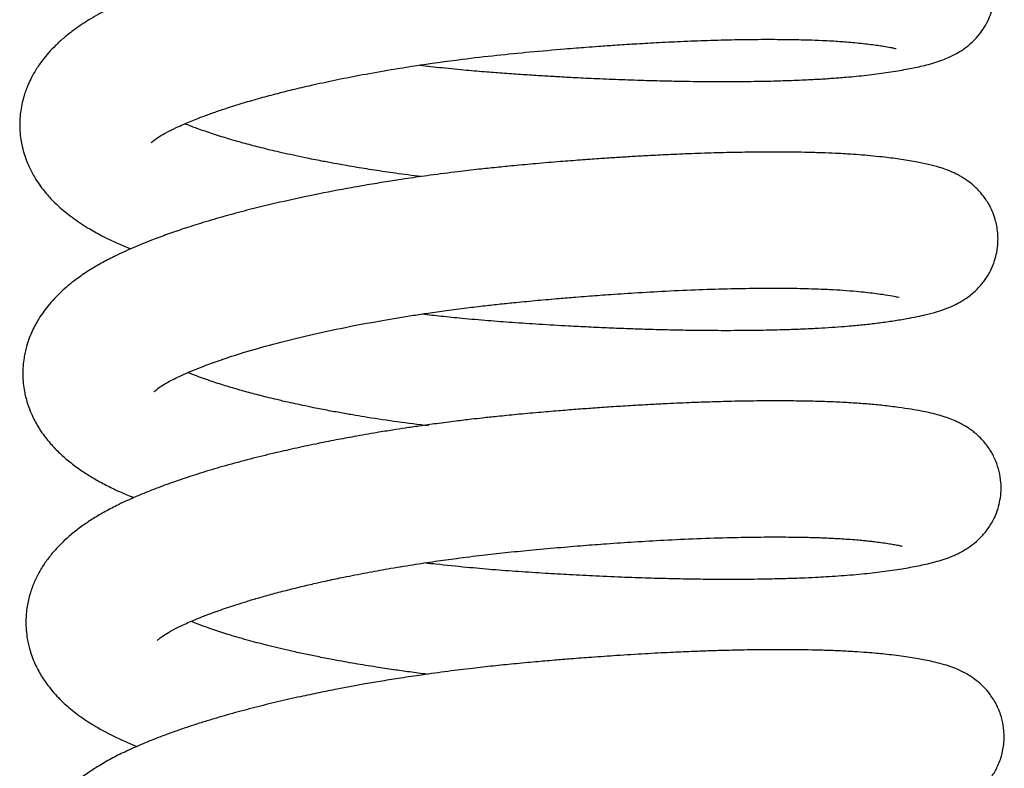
# Model space of a CAD drawing. Header units: inches. Extents: x 0 to 77643, y -44170 to 0.
# Tile 385 of 546: x 76118.08 to 76120.6, y -39518.27 to -39516.35. Entities that reach past the tile are written whole.
import ezdxf

# ---------------------------------------------------------------- set-up
doc = ezdxf.new("R2010")
doc.units = ezdxf.units.IN
doc.header["$MEASUREMENT"] = 0
doc.layers.get('0').update_dxf_attribs({"lineweight": 0})
doc.layers.add('FAKRO LOFT LADDERS', color=7, linetype='Continuous')

# ---------------------------------------------------------------- blocks, each defined once
blk = doc.blocks.new('A$C6AF374F8')
at = {"layer": 'FAKRO LOFT LADDERS', "color": 7, "linetype": 'Continuous'}
for points, knots in [([(119.082, 2569.183), (119.274, 2569.161), (119.672, 2569.117), (120.247, 2569.061), (120.778, 2569.016), (121.26, 2568.979), (121.717, 2568.948), (122.157, 2568.919), (122.583, 2568.894), (123.038, 2568.869), (123.572, 2568.843), (124.179, 2568.817), (124.789, 2568.796), (125.336, 2568.782), (125.788, 2568.773), (126.158, 2568.768), (126.558, 2568.764), (127.054, 2568.763), (127.672, 2568.769), (128.291, 2568.782), (128.764, 2568.8), (129.085, 2568.815), (129.289, 2568.826), (129.476, 2568.837), (129.649, 2568.849), (129.822, 2568.862), (130.029, 2568.878), (130.268, 2568.9), (130.615, 2568.937), (131.042, 2568.994), (131.478, 2569.065), (131.803, 2569.129), (132.07, 2569.193), (132.26, 2569.246), (132.454, 2569.311), (132.641, 2569.388), (132.829, 2569.481), (133.034, 2569.611), (133.23, 2569.772), (133.396, 2569.952), (133.538, 2570.151), (133.648, 2570.356), (133.733, 2570.582), (133.794, 2570.845), (133.815, 2571.169), (133.769, 2571.514), (133.66, 2571.829), (133.515, 2572.094), (133.342, 2572.318), (133.148, 2572.503), (132.97, 2572.634), (132.794, 2572.739), (132.63, 2572.818), (132.467, 2572.882), (132.304, 2572.937), (132.158, 2572.978), (131.975, 2573.023), (131.799, 2573.06), (131.604, 2573.096), (131.407, 2573.128), (131.169, 2573.162), (130.926, 2573.193), (130.703, 2573.218), (130.518, 2573.235), (130.32, 2573.252), (130.082, 2573.27), (129.816, 2573.286), (129.557, 2573.298), (129.287, 2573.309), (128.968, 2573.318), (128.552, 2573.326), (128.053, 2573.329), (127.393, 2573.325), (126.571, 2573.308), (125.606, 2573.273), (124.615, 2573.223), (123.634, 2573.161), (122.686, 2573.09), (121.864, 2573.02), (121.162, 2572.955), (120.528, 2572.889), (119.859, 2572.811), (119.154, 2572.718), (118.437, 2572.614), (117.747, 2572.502), (117.1, 2572.388), (116.497, 2572.272), (115.889, 2572.147), (115.245, 2572.002), (114.587, 2571.841), (114.03, 2571.69), (113.592, 2571.563), (113.261, 2571.462), (112.96, 2571.364), (112.684, 2571.271), (112.426, 2571.178), (112.167, 2571.081), (111.886, 2570.97), (111.597, 2570.848), (111.334, 2570.728), (111.078, 2570.603), (110.844, 2570.478), (110.62, 2570.346), (110.399, 2570.204), (110.183, 2570.05), (109.961, 2569.872), (109.763, 2569.691), (109.586, 2569.506), (109.417, 2569.301), (109.27, 2569.09), (109.151, 2568.881), (109.068, 2568.709), (109.007, 2568.556), (108.954, 2568.401), (108.906, 2568.222), (108.871, 2568.036), (108.852, 2567.861), (108.844, 2567.688), (108.848, 2567.492), (108.871, 2567.289), (108.91, 2567.083), (108.961, 2566.898), (109.029, 2566.707), (109.123, 2566.495), (109.244, 2566.277), (109.378, 2566.081), (109.496, 2565.93), (109.657, 2565.746), (109.895, 2565.513), (110.235, 2565.243), (110.607, 2565.002), (110.966, 2564.805), (111.29, 2564.648), (111.522, 2564.547), (111.657, 2564.491), (111.685, 2564.48)], [0.06799773, 0.06799773, 0.06799773, 0.06799773, 0.06809992, 0.06820792, 0.06829979, 0.06837748, 0.06845969, 0.06853839, 0.06860778, 0.06868363, 0.06877826, 0.068892, 0.0690098, 0.06911175, 0.06919744, 0.06926664, 0.06932586, 0.06943309, 0.06956459, 0.06971118, 0.06983795, 0.06989262, 0.06994196, 0.0699887, 0.07003332, 0.07007584, 0.0701249, 0.07020045, 0.07027581, 0.07042992, 0.07059683, 0.07074878, 0.07083014, 0.07092823, 0.07101488, 0.07108367, 0.07115953, 0.07122764, 0.07128631, 0.0713452, 0.07138792, 0.07143733, 0.07148049, 0.07153043, 0.07159163, 0.07166407, 0.07172676, 0.07178254, 0.07184281, 0.07190195, 0.07196137, 0.07201133, 0.07207515, 0.07214361, 0.07220566, 0.07228114, 0.07234256, 0.07244147, 0.07250828, 0.07258133, 0.07267261, 0.07277111, 0.07283075, 0.07288415, 0.07293879, 0.07300642, 0.07308749, 0.07315666, 0.07320904, 0.07329297, 0.07339176, 0.07350516, 0.07363178, 0.07381928, 0.0740087, 0.07419361, 0.07437249, 0.07454071, 0.07469724, 0.07480442, 0.07490809, 0.07502933, 0.07515532, 0.07528119, 0.07541305, 0.07553006, 0.07563968, 0.07575447, 0.07588271, 0.07602465, 0.07616325, 0.07624503, 0.07632191, 0.07639434, 0.07646266, 0.07652736, 0.07659246, 0.07666766, 0.07675772, 0.07683951, 0.07690438, 0.07698909, 0.07706238, 0.07712769, 0.07721443, 0.0772967, 0.07737759, 0.0774509, 0.07752141, 0.07760748, 0.07766844, 0.07772183, 0.07776398, 0.07780237, 0.07785315, 0.07791077, 0.07795181, 0.07799088, 0.07804756, 0.07810334, 0.07815115, 0.07821043, 0.07825709, 0.07831337, 0.07839941, 0.07846299, 0.07851253, 0.07856305, 0.07867448, 0.07880454, 0.07894651, 0.07906301, 0.07915247, 0.07924588, 0.07926999, 0.07926999, 0.07926999, 0.07926999]), ([(112.208, 2567.194), (112.208, 2567.194), (112.218, 2567.205), (112.278, 2567.258), (112.408, 2567.35), (112.595, 2567.46), (112.812, 2567.568), (113.017, 2567.66), (113.187, 2567.733), (113.364, 2567.805), (113.58, 2567.888), (113.839, 2567.982), (114.172, 2568.094), (114.559, 2568.216), (114.999, 2568.343), (115.439, 2568.461), (115.895, 2568.575), (116.404, 2568.693), (116.982, 2568.817), (117.641, 2568.946), (118.3, 2569.063), (119.146, 2569.198), (120.05, 2569.324), (121.042, 2569.439), (121.92, 2569.525), (122.597, 2569.585), (123.073, 2569.623), (123.363, 2569.646), (123.694, 2569.671), (124.108, 2569.7), (124.598, 2569.731), (125.161, 2569.763), (125.789, 2569.794), (126.465, 2569.819), (127.194, 2569.839), (127.897, 2569.847), (128.517, 2569.843), (128.997, 2569.833), (129.355, 2569.819), (129.619, 2569.806), (129.829, 2569.793), (130.022, 2569.779), (130.227, 2569.761), (130.434, 2569.739), (130.631, 2569.716), (130.807, 2569.692), (130.982, 2569.666), (131.121, 2569.641), (131.22, 2569.62), (131.265, 2569.609), (131.275, 2569.606), (131.275, 2569.606)], [0.922377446, 0.922377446, 0.922377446, 0.922377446, 0.922457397, 0.922581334, 0.922707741, 0.922828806, 0.922952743, 0.923027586, 0.92308918, 0.923150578, 0.92322067, 0.923311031, 0.923398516, 0.92351994, 0.923636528, 0.923744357, 0.923848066, 0.923961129, 0.924093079, 0.924228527, 0.924379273, 0.924498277, 0.924737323, 0.924908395, 0.925070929, 0.925242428, 0.925299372, 0.925347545, 0.92541222, 0.925493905, 0.925592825, 0.925706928, 0.925837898, 0.925985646, 0.926144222, 0.926329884, 0.926488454, 0.926620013, 0.926724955, 0.926803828, 0.926868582, 0.926934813, 0.927009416, 0.927098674, 0.927185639, 0.927272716, 0.927357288, 0.927479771, 0.927567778, 0.927645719, 0.927705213, 0.927705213, 0.927705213, 0.927705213]), ([(119.114, 2566.329), (118.894, 2566.357), (118.493, 2566.41), (117.924, 2566.494), (117.402, 2566.578), (116.953, 2566.656), (116.534, 2566.735), (116.082, 2566.825), (115.58, 2566.934), (115.092, 2567.05), (114.662, 2567.162), (114.252, 2567.277), (113.848, 2567.401), (113.504, 2567.517), (113.248, 2567.612), (113.12, 2567.662), (113.069, 2567.683)], [0.919265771, 0.919265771, 0.919265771, 0.919265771, 0.919395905, 0.919505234, 0.919612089, 0.919721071, 0.919791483, 0.919886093, 0.920023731, 0.920140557, 0.920247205, 0.920355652, 0.920477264, 0.920602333, 0.9206867, 0.920747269, 0.920747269, 0.920747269, 0.920747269]), ([(119.154, 2562.815), (119.155, 2562.815), (119.314, 2562.796), (119.65, 2562.759), (120.208, 2562.703), (120.815, 2562.649), (121.473, 2562.6), (122.161, 2562.554), (122.813, 2562.516), (123.41, 2562.485), (123.927, 2562.462), (124.404, 2562.443), (124.804, 2562.429), (125.133, 2562.42), (125.483, 2562.411), (125.926, 2562.402), (126.5, 2562.395), (127.145, 2562.394), (127.782, 2562.4), (128.346, 2562.413), (128.811, 2562.429), (129.198, 2562.447), (129.547, 2562.467), (129.856, 2562.488), (130.18, 2562.515), (130.505, 2562.547), (130.865, 2562.589), (131.219, 2562.64), (131.536, 2562.693), (131.805, 2562.744), (132.076, 2562.805), (132.311, 2562.867), (132.574, 2562.956), (132.781, 2563.046), (132.944, 2563.136), (133.052, 2563.204), (133.173, 2563.291), (133.298, 2563.398), (133.39, 2563.491), (133.482, 2563.597), (133.584, 2563.732), (133.698, 2563.922), (133.796, 2564.161), (133.858, 2564.4), (133.885, 2564.625), (133.884, 2564.839), (133.863, 2565.022), (133.822, 2565.209), (133.749, 2565.433), (133.622, 2565.683), (133.442, 2565.926), (133.243, 2566.12), (133.096, 2566.231), (132.961, 2566.317), (132.861, 2566.374), (132.658, 2566.475), (132.405, 2566.564), (132.089, 2566.648), (131.76, 2566.715), (131.373, 2566.777), (130.982, 2566.827), (130.54, 2566.873), (130.165, 2566.901), (129.772, 2566.923), (129.443, 2566.937), (129.06, 2566.949), (128.662, 2566.956), (128.258, 2566.959), (127.794, 2566.958), (127.242, 2566.951), (126.622, 2566.937), (125.988, 2566.915), (125.4, 2566.889), (124.9, 2566.864), (124.469, 2566.839), (124.069, 2566.814), (123.649, 2566.786), (123.185, 2566.752), (122.648, 2566.711), (122.079, 2566.663), (121.532, 2566.613), (121.043, 2566.565), (120.567, 2566.515), (120, 2566.449), (119.39, 2566.37), (118.814, 2566.288), (118.321, 2566.213), (117.843, 2566.135), (117.189, 2566.021), (116.393, 2565.868), (115.5, 2565.675), (114.736, 2565.489), (114.084, 2565.314), (113.547, 2565.158), (113.061, 2565.004), (112.631, 2564.856), (112.193, 2564.693), (111.733, 2564.506), (111.301, 2564.308), (110.939, 2564.119), (110.679, 2563.965), (110.487, 2563.84), (110.313, 2563.718), (110.135, 2563.581), (109.949, 2563.422), (109.774, 2563.253), (109.609, 2563.072), (109.461, 2562.883), (109.342, 2562.706), (109.244, 2562.538), (109.162, 2562.374), (109.085, 2562.188), (109.025, 2562.006), (108.982, 2561.837), (108.951, 2561.671), (108.928, 2561.477), (108.922, 2561.276), (108.931, 2561.075), (108.953, 2560.898), (108.987, 2560.726), (109.036, 2560.539), (109.108, 2560.334), (109.201, 2560.13), (109.293, 2559.962), (109.426, 2559.75), (109.615, 2559.505), (109.865, 2559.246), (110.129, 2559.018), (110.391, 2558.825), (110.679, 2558.64), (110.967, 2558.476), (111.281, 2558.319), (111.545, 2558.201), (111.704, 2558.135), (111.764, 2558.11)], [0.08084577, 0.08084577, 0.08084577, 0.08084577, 0.08084594, 0.08093046, 0.08102376, 0.08113934, 0.08124779, 0.08136751, 0.08149874, 0.08159007, 0.08168437, 0.08177506, 0.0818484, 0.08190371, 0.0819575, 0.08204422, 0.08215525, 0.08229053, 0.08243098, 0.08255451, 0.08266105, 0.0827507, 0.08283222, 0.08292158, 0.08299232, 0.08309204, 0.08319926, 0.08331768, 0.08344089, 0.08354558, 0.08364193, 0.08377018, 0.08387328, 0.08398434, 0.08401806, 0.08405042, 0.08409243, 0.08412973, 0.08416717, 0.08419117, 0.08421678, 0.08427312, 0.08432522, 0.08436683, 0.08441576, 0.08445267, 0.08448832, 0.08452036, 0.08456125, 0.08462452, 0.08468408, 0.08474791, 0.0848046, 0.08483664, 0.0848666, 0.08490796, 0.08505887, 0.08518428, 0.08532442, 0.08548512, 0.08563324, 0.08572937, 0.08589461, 0.08595451, 0.08604414, 0.08615089, 0.08623802, 0.0863253, 0.08642704, 0.08654323, 0.08667377, 0.08680367, 0.08691513, 0.08700814, 0.08708292, 0.08715253, 0.08722556, 0.08730954, 0.08740047, 0.08750959, 0.08760924, 0.08768667, 0.0877653, 0.0878586, 0.08798435, 0.08808776, 0.08816583, 0.08825022, 0.08834776, 0.08852656, 0.08870107, 0.08887502, 0.08899808, 0.08912416, 0.08923961, 0.08934502, 0.08944637, 0.08958457, 0.08972962, 0.0898326, 0.0899273, 0.08998219, 0.09003619, 0.09011037, 0.09018144, 0.09025199, 0.09032504, 0.09039472, 0.09045817, 0.09050601, 0.09055686, 0.09060966, 0.09066883, 0.09071025, 0.09074851, 0.09080368, 0.09086128, 0.09090507, 0.09096084, 0.0910011, 0.09104241, 0.09111411, 0.09117539, 0.09122361, 0.09127276, 0.09138511, 0.09148774, 0.09158613, 0.09169196, 0.09177824, 0.09188172, 0.09197997, 0.09206766, 0.09211907, 0.09211907, 0.09211907, 0.09211907]), ([(112.288, 2560.834), (112.288, 2560.83), (112.293, 2560.822), (112.366, 2560.904), (112.597, 2561.05), (112.932, 2561.221), (113.393, 2561.421), (113.946, 2561.626), (114.595, 2561.836), (115.316, 2562.042), (116.151, 2562.251), (117.083, 2562.455), (118.019, 2562.633), (118.777, 2562.758), (119.326, 2562.841), (119.78, 2562.905), (120.266, 2562.969), (120.727, 2563.024), (121.146, 2563.07), (121.596, 2563.116), (122.099, 2563.164), (122.609, 2563.209), (123.031, 2563.244), (123.449, 2563.277), (123.953, 2563.315), (124.628, 2563.359), (125.411, 2563.403), (126.24, 2563.44), (127.049, 2563.465), (127.806, 2563.476), (128.494, 2563.476), (129.083, 2563.464), (129.55, 2563.445), (129.936, 2563.423), (130.322, 2563.392), (130.663, 2563.353), (130.966, 2563.312), (131.172, 2563.278), (131.32, 2563.247), (131.355, 2563.236), (131.354, 2563.236)], [0.909525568, 0.909525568, 0.909525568, 0.909525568, 0.909573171, 0.909756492, 0.909944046, 0.910099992, 0.910285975, 0.910477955, 0.910645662, 0.910844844, 0.91103935, 0.911240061, 0.911464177, 0.911625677, 0.911698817, 0.911790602, 0.911892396, 0.911981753, 0.912057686, 0.912134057, 0.912240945, 0.912347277, 0.912428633, 0.912486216, 0.912590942, 0.912725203, 0.912889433, 0.913069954, 0.913250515, 0.913427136, 0.913602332, 0.913769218, 0.913908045, 0.914019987, 0.914144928, 0.914336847, 0.914444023, 0.914605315, 0.914721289, 0.91485057, 0.91485057, 0.91485057, 0.91485057]), ([(119.31, 2559.947), (118.776, 2560.012), (118.145, 2560.1), (117.434, 2560.217), (117.104, 2560.274), (116.745, 2560.34), (116.399, 2560.408), (116.113, 2560.467), (115.876, 2560.518), (115.626, 2560.573), (115.291, 2560.652), (114.913, 2560.747), (114.519, 2560.854), (114.137, 2560.966), (113.786, 2561.078), (113.493, 2561.18), (113.292, 2561.256), (113.189, 2561.297), (113.152, 2561.312)], [0.906407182, 0.906407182, 0.906407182, 0.906407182, 0.90671959, 0.906783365, 0.906852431, 0.906930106, 0.907017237, 0.907082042, 0.907124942, 0.907181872, 0.907258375, 0.907367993, 0.907469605, 0.907573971, 0.907691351, 0.907791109, 0.907864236, 0.907908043, 0.907908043, 0.907908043, 0.907908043]), ([(119.238, 2556.445), (119.325, 2556.435), (119.672, 2556.396), (120.241, 2556.337), (120.947, 2556.275), (121.619, 2556.226), (122.276, 2556.183), (122.937, 2556.144), (123.62, 2556.109), (124.322, 2556.079), (124.959, 2556.057), (125.511, 2556.043), (126.022, 2556.033), (126.574, 2556.026), (127.18, 2556.024), (127.798, 2556.03), (128.363, 2556.042), (128.829, 2556.057), (129.191, 2556.073), (129.502, 2556.09), (129.908, 2556.116), (130.396, 2556.156), (130.945, 2556.218), (131.425, 2556.29), (131.85, 2556.366), (132.243, 2556.455), (132.532, 2556.541), (132.755, 2556.631), (132.901, 2556.699), (133.075, 2556.795), (133.274, 2556.935), (133.472, 2557.117), (133.649, 2557.336), (133.79, 2557.58), (133.884, 2557.821), (133.941, 2558.057), (133.965, 2558.278), (133.961, 2558.526), (133.92, 2558.783), (133.831, 2559.057), (133.696, 2559.319), (133.551, 2559.517), (133.399, 2559.677), (133.294, 2559.769), (133.202, 2559.84), (133.06, 2559.939), (132.892, 2560.032), (132.694, 2560.118), (132.516, 2560.182), (132.319, 2560.24), (132.132, 2560.285), (131.896, 2560.334), (131.652, 2560.376), (131.327, 2560.424), (130.966, 2560.469), (130.574, 2560.507), (130.171, 2560.536), (129.74, 2560.559), (129.272, 2560.576), (128.79, 2560.586), (128.269, 2560.59), (127.702, 2560.588), (127.106, 2560.578), (126.549, 2560.562), (126.106, 2560.546), (125.74, 2560.531), (125.385, 2560.515), (124.961, 2560.493), (124.481, 2560.466), (123.99, 2560.434), (123.527, 2560.402), (123.079, 2560.369), (122.615, 2560.332), (122.106, 2560.289), (121.583, 2560.241), (121.105, 2560.194), (120.72, 2560.153), (120.369, 2560.113), (119.976, 2560.066), (119.527, 2560.008), (119.094, 2559.948), (118.722, 2559.893), (118.364, 2559.838), (117.925, 2559.766), (117.44, 2559.682), (116.917, 2559.585), (116.403, 2559.483), (115.873, 2559.369), (115.313, 2559.241), (114.723, 2559.096), (114.124, 2558.935), (113.571, 2558.771), (113.152, 2558.637), (112.839, 2558.531), (112.609, 2558.449), (112.385, 2558.365), (112.14, 2558.27), (111.872, 2558.16), (111.611, 2558.045), (111.329, 2557.912), (111.038, 2557.76), (110.74, 2557.586), (110.463, 2557.402), (110.203, 2557.206), (109.966, 2556.997), (109.748, 2556.774), (109.558, 2556.541), (109.4, 2556.307), (109.267, 2556.065), (109.154, 2555.804), (109.077, 2555.543), (109.034, 2555.326), (109.011, 2555.142), (109.002, 2554.96), (109.005, 2554.767), (109.026, 2554.568), (109.058, 2554.392), (109.098, 2554.23), (109.154, 2554.053), (109.227, 2553.873), (109.337, 2553.649), (109.515, 2553.359), (109.781, 2553.034), (110.105, 2552.73), (110.453, 2552.463), (110.868, 2552.2), (111.34, 2551.955), (111.683, 2551.806), (111.842, 2551.741)], [0.09369593, 0.09369593, 0.09369593, 0.09369593, 0.09374203, 0.09387961, 0.09399542, 0.09411119, 0.09423029, 0.09433914, 0.09445874, 0.0945919, 0.09471661, 0.09480735, 0.09489985, 0.09500676, 0.09512804, 0.09526332, 0.09539155, 0.09549784, 0.09558234, 0.09565031, 0.09572706, 0.09589306, 0.09604575, 0.09621416, 0.09637417, 0.09653855, 0.09671606, 0.09676777, 0.09681619, 0.09688596, 0.09695221, 0.09701088, 0.0970709, 0.09712996, 0.09717943, 0.09722063, 0.09726778, 0.09730713, 0.0973609, 0.09741551, 0.09747202, 0.09753384, 0.09756859, 0.09760707, 0.0976368, 0.09765703, 0.09774275, 0.09780867, 0.09788102, 0.09796731, 0.09806839, 0.09814306, 0.09825009, 0.09836983, 0.09850336, 0.09861477, 0.09872603, 0.09884605, 0.09896087, 0.09907956, 0.0991906, 0.09931603, 0.09944862, 0.09956084, 0.09964985, 0.09970714, 0.09977094, 0.09985069, 0.09994435, 0.10003457, 0.10011715, 0.10019269, 0.10027294, 0.10036241, 0.10046026, 0.10054689, 0.1006125, 0.10066199, 0.1007311, 0.10081927, 0.10089901, 0.10096135, 0.1010189, 0.10109208, 0.1012005, 0.10128634, 0.10138597, 0.10149435, 0.10159744, 0.10172342, 0.10186156, 0.10198722, 0.10210148, 0.10216223, 0.10222005, 0.10227783, 0.10233943, 0.10241889, 0.10250283, 0.1025686, 0.10267478, 0.10277381, 0.10286519, 0.10296262, 0.10306076, 0.10314381, 0.1032358, 0.10332024, 0.10338349, 0.10346481, 0.10355099, 0.10359745, 0.1036493, 0.10368889, 0.10374055, 0.10379985, 0.10384338, 0.10388161, 0.10393261, 0.10399165, 0.10403761, 0.10413696, 0.10427458, 0.10439869, 0.10452668, 0.10466197, 0.10483133, 0.10496872, 0.10496872, 0.10496872, 0.10496872]), ([(112.367, 2554.456), (112.367, 2554.456), (112.382, 2554.473), (112.459, 2554.537), (112.599, 2554.632), (112.791, 2554.741), (113.049, 2554.867), (113.373, 2555.009), (113.772, 2555.164), (114.204, 2555.315), (114.604, 2555.442), (114.978, 2555.553), (115.331, 2555.652), (115.706, 2555.75), (116.088, 2555.844), (116.43, 2555.924), (116.777, 2556.001), (117.19, 2556.088), (117.701, 2556.188), (118.291, 2556.295), (118.879, 2556.392), (119.468, 2556.481), (120.06, 2556.563), (120.659, 2556.638), (121.281, 2556.708), (121.926, 2556.771), (122.596, 2556.832), (123.254, 2556.887), (123.911, 2556.937), (124.6, 2556.983), (125.374, 2557.028), (126.206, 2557.066), (127.008, 2557.092), (127.744, 2557.105), (128.368, 2557.107), (128.893, 2557.1), (129.257, 2557.09), (129.502, 2557.081), (129.677, 2557.072), (129.86, 2557.062), (130.059, 2557.049), (130.255, 2557.034), (130.422, 2557.019), (130.557, 2557.004), (130.694, 2556.988), (130.856, 2556.968), (131.027, 2556.945), (131.176, 2556.921), (131.284, 2556.901), (131.359, 2556.886), (131.409, 2556.874), (131.432, 2556.867), (131.434, 2556.867), (131.434, 2556.867)], [0.896738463, 0.896738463, 0.896738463, 0.896738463, 0.896853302, 0.896965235, 0.897090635, 0.897221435, 0.897322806, 0.897460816, 0.897606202, 0.897738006, 0.897861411, 0.897946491, 0.898037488, 0.898131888, 0.898222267, 0.898307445, 0.89836626, 0.898454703, 0.898577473, 0.898691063, 0.898820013, 0.898933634, 0.899040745, 0.899167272, 0.899281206, 0.899399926, 0.899538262, 0.899667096, 0.899781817, 0.899923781, 0.900076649, 0.90025283, 0.900446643, 0.900604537, 0.900766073, 0.900908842, 0.901021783, 0.901075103, 0.901129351, 0.901185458, 0.901252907, 0.901333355, 0.901398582, 0.901445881, 0.901497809, 0.901574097, 0.901666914, 0.901761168, 0.901846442, 0.901906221, 0.901971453, 0.902046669, 0.902070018, 0.902070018, 0.902070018, 0.902070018]), ([(119.27, 2553.591), (119.12, 2553.61), (118.833, 2553.647), (118.398, 2553.708), (117.93, 2553.779), (117.42, 2553.862), (116.934, 2553.95), (116.515, 2554.031), (116.155, 2554.105), (115.723, 2554.199), (115.239, 2554.313), (114.71, 2554.452), (114.314, 2554.567), (114.015, 2554.661), (113.805, 2554.73), (113.587, 2554.806), (113.393, 2554.878), (113.275, 2554.924), (113.228, 2554.943)], [0.893627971, 0.893627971, 0.893627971, 0.893627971, 0.893717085, 0.893798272, 0.893890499, 0.894004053, 0.894117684, 0.894202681, 0.894281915, 0.894362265, 0.894504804, 0.894633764, 0.89477763, 0.894837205, 0.894902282, 0.894974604, 0.895053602, 0.895108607, 0.895108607, 0.895108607, 0.895108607]), ([(119.313, 2550.076), (119.423, 2550.063), (119.712, 2550.031), (120.168, 2549.984), (120.695, 2549.935), (121.294, 2549.885), (122.033, 2549.833), (122.861, 2549.782), (123.665, 2549.741), (124.36, 2549.711), (124.959, 2549.69), (125.475, 2549.676), (125.958, 2549.666), (126.484, 2549.658), (127.066, 2549.655), (127.675, 2549.658), (128.238, 2549.667), (128.741, 2549.682), (129.17, 2549.699), (129.626, 2549.723), (130.07, 2549.753), (130.61, 2549.801), (131.135, 2549.864), (131.651, 2549.945), (132.06, 2550.024), (132.361, 2550.098), (132.562, 2550.16), (132.706, 2550.21), (132.864, 2550.274), (133.008, 2550.344), (133.135, 2550.418), (133.247, 2550.491), (133.383, 2550.594), (133.551, 2550.748), (133.725, 2550.961), (133.878, 2551.226), (133.993, 2551.533), (134.048, 2551.874), (134.039, 2552.197), (133.975, 2552.509), (133.865, 2552.793), (133.692, 2553.073), (133.508, 2553.282), (133.325, 2553.442), (133.125, 2553.579), (132.921, 2553.686), (132.715, 2553.772), (132.497, 2553.843), (132.291, 2553.897), (132.076, 2553.944), (131.884, 2553.98), (131.686, 2554.013), (131.465, 2554.046), (131.23, 2554.077), (130.996, 2554.104), (130.764, 2554.127), (130.511, 2554.148), (130.252, 2554.166), (130.009, 2554.18), (129.809, 2554.189), (129.607, 2554.198), (129.347, 2554.206), (129.002, 2554.215), (128.536, 2554.22), (127.991, 2554.22), (127.427, 2554.213), (126.917, 2554.201), (126.464, 2554.187), (126.006, 2554.17), (125.469, 2554.146), (124.832, 2554.113), (124.157, 2554.071), (123.521, 2554.027), (122.988, 2553.986), (122.51, 2553.947), (122.023, 2553.905), (121.5, 2553.856), (120.961, 2553.802), (120.398, 2553.739), (119.787, 2553.663), (119.175, 2553.579), (118.617, 2553.496), (118.135, 2553.419), (117.712, 2553.346), (117.326, 2553.277), (116.932, 2553.203), (116.498, 2553.116), (115.99, 2553.009), (115.437, 2552.883), (114.857, 2552.74), (114.291, 2552.589), (113.824, 2552.454), (113.449, 2552.338), (113.157, 2552.243), (112.867, 2552.144), (112.575, 2552.039), (112.284, 2551.927), (112.023, 2551.821), (111.789, 2551.719), (111.529, 2551.601), (111.229, 2551.452), (110.904, 2551.268), (110.618, 2551.085), (110.32, 2550.868), (110.023, 2550.612), (109.726, 2550.294), (109.474, 2549.943), (109.317, 2549.635), (109.232, 2549.417), (109.184, 2549.269), (109.137, 2549.091), (109.103, 2548.894), (109.085, 2548.706), (109.08, 2548.524), (109.089, 2548.328), (109.115, 2548.139), (109.146, 2547.984), (109.205, 2547.754), (109.311, 2547.478), (109.483, 2547.162), (109.676, 2546.885), (109.904, 2546.625), (110.164, 2546.38), (110.43, 2546.17), (110.711, 2545.979), (110.954, 2545.834), (111.159, 2545.722), (111.307, 2545.647), (111.443, 2545.581), (111.591, 2545.513), (111.75, 2545.443), (111.869, 2545.393), (111.922, 2545.372)], [0.10654496, 0.10654496, 0.10654496, 0.10654496, 0.10660355, 0.10669783, 0.10678546, 0.10687941, 0.10701088, 0.10717134, 0.10731339, 0.10743635, 0.10754506, 0.10764071, 0.10772319, 0.10781825, 0.10794458, 0.10806801, 0.10819331, 0.10830585, 0.10840561, 0.10849444, 0.10863961, 0.10875044, 0.10894034, 0.10911643, 0.10928622, 0.10944203, 0.1095002, 0.10956153, 0.1096279, 0.1096945, 0.10972576, 0.10976398, 0.10980355, 0.10985909, 0.10992091, 0.10997756, 0.11004179, 0.11011009, 0.11017288, 0.11022456, 0.11028965, 0.11035603, 0.11041308, 0.11046854, 0.11052584, 0.11060322, 0.1106795, 0.11077033, 0.1108809, 0.11096563, 0.11103953, 0.11111802, 0.11120117, 0.11128581, 0.11136526, 0.11142633, 0.1114977, 0.11158839, 0.11164515, 0.1116941, 0.11174581, 0.11180027, 0.11188822, 0.11199587, 0.11212335, 0.11224848, 0.11235198, 0.11243376, 0.11251678, 0.11261861, 0.11273893, 0.11287145, 0.1129863, 0.11307961, 0.11315406, 0.11323826, 0.11333536, 0.11342793, 0.11352017, 0.11363043, 0.11375004, 0.1138447, 0.11393101, 0.11401104, 0.1140774, 0.11414659, 0.11423253, 0.11432629, 0.11444389, 0.11456402, 0.11468706, 0.11481011, 0.11488044, 0.1149508, 0.11502151, 0.11509675, 0.11517667, 0.11525559, 0.11531485, 0.11538059, 0.11548604, 0.1155942, 0.11568754, 0.11578857, 0.11591313, 0.11603755, 0.116167, 0.11628175, 0.1163213, 0.11635625, 0.11640661, 0.1164669, 0.11651372, 0.11655435, 0.11660907, 0.11666665, 0.11670197, 0.1167353, 0.11685432, 0.1169389, 0.11703177, 0.11713914, 0.11723814, 0.11734536, 0.11743888, 0.11753594, 0.11758932, 0.11763747, 0.11767605, 0.11771415, 0.1177731, 0.11781814, 0.11781814, 0.11781814, 0.11781814])]:
    blk.add_open_spline(points, degree=3, knots=knots, dxfattribs=at)

msp = doc.modelspace()

# ---------------------------------------------------------------- block references
at = {"xscale": 0.1, "yscale": 0.1, "zscale": 0.1}
msp.add_blockref('A$C6AF374F8', (76107.1973, -39773.38402), dxfattribs=at)

doc.saveas('drawing.dxf')
